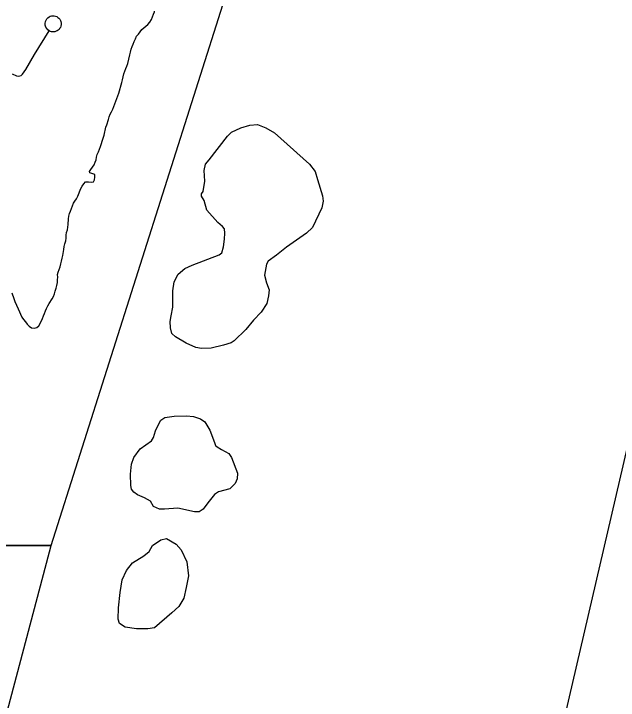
# Model space of a CAD drawing. Extents: x 1945482 to 2853149, y 66427 to 1015778.
# Drawn here: x 2341180 to 2344661, y 133113 to 137065 of the extents above; entities that cross this region are included whole.
import ezdxf

# ---------------------------------------------------------------- set-up
doc = ezdxf.new("R2010")
doc.units = 0
for name, color, linetype in [('Old_Level_35', 7, 'Continuous'), ('Old_Level_60', 7, 'Continuous'), ('Old_Level_61', 7, 'Continuous'), ('Old_Level_63', 7, 'Continuous')]:
    doc.layers.add(name, color=color, linetype=linetype)

msp = doc.modelspace()

# ---------------------------------------------------------------- linework, layer by layer
at = {"layer": 'Old_Level_35'}
for points in [[(2341384.8, 136967), (2341376.1, 136973.3), (2341370.3, 136980.1), (2341364.9, 136988.4), (2341361.7, 136998.9), (2341361.1, 137009.9), (2341362.9, 137020), (2341366.2, 137028.1), (2341371, 137035.9), (2341377, 137042.1), (2341384.4, 137047.4), (2341390.9, 137050.9), (2341398.6, 137052.8), (2341406.6, 137053.9), (2341413.4, 137053.4), (2341421.4, 137051.9), (2341428.2, 137048.8), (2341435.1, 137044.6), (2341440.7, 137039.7), (2341445.8, 137033.9), (2341449.2, 137027), (2341451.9, 137020.7), (2341453.8, 137011.6), (2341453.6, 137002.8), (2341452, 136993.5), (2341449, 136986.4), (2341444.5, 136980), (2341441.1, 136975.2), (2341435.7, 136970.4), (2341430.6, 136966.8), (2341424.3, 136964.2), (2341417.6, 136962.1), (2341411.4, 136961.3), (2341404.2, 136961), (2341397.8, 136961.9), (2341391.3, 136963.7), (2341384.8, 136967)], [(2341171.7, 136719.1), (2341195.9, 136708.3), (2341208.8, 136706), (2341222.5, 136709.3), (2341231.4, 136717.1), (2341250.5, 136745.2), (2341300.4, 136829.8), (2341384.8, 136967)]]:
    msp.add_lwpolyline(points, dxfattribs=at)
at = {"layer": 'Old_Level_60'}
for points in [[(2341836.7, 136779.7), (2341849.7, 136828.3), (2341852.5, 136844.6), (2341856, 136861.1), (2341862, 136876.3), (2341868.5, 136890.9), (2341874.5, 136905.5), (2341880.7, 136921.7), (2341888, 136936.3), (2341898.5, 136948.4), (2341917.2, 136974.2), (2341941.7, 136993.2), (2341952.7, 137004.1), (2341964, 137017.4), (2341973.2, 137031.3), (2341980, 137047.2), (2341985.5, 137062.4), (2341990, 137077.1), (2341990.8, 137080)], [(2341492, 135836.6), (2341493, 135852.6), (2341495.7, 135883.9), (2341497.5, 135899.8), (2341501.2, 135914.7), (2341507, 135928.8), (2341512, 135943.8), (2341524.7, 135973.8), (2341532.7, 135987), (2341542.5, 136000.1), (2341549.5, 136014.2), (2341566.5, 136060), (2341574, 136073.1), (2341583.2, 136085.2), (2341594, 136097.2), (2341610, 136097), (2341625.5, 136095.7), (2341640.5, 136097.8), (2341645.7, 136109.2), (2341648.2, 136124.5), (2341647.7, 136140), (2341618.5, 136149.1), (2341617.2, 136156.6), (2341624, 136168.9), (2341633.5, 136181.7), (2341642.7, 136195.7), (2341649.5, 136210), (2341654.5, 136224.3), (2341657.5, 136239.7), (2341661.5, 136254.9), (2341667.5, 136270.1), (2341674, 136285), (2341680, 136300.7), (2341696, 136349.4), (2341700.5, 136365.9), (2341711.5, 136411.6), (2341715.5, 136426.5), (2341725.2, 136456.6), (2341729, 136472), (2341736, 136487.8), (2341744, 136501.1), (2341751, 136516.1), (2341762.5, 136545.9), (2341773.5, 136576.7), (2341779.5, 136592.5), (2341784.5, 136607.6), (2341803.5, 136670.4), (2341807, 136685.6), (2341810.2, 136702.7), (2341814.7, 136719.2), (2341819.7, 136734.8), (2341825, 136749.7), (2341831, 136764.2), (2341836.7, 136779.7)], [(2341170, 135457.8), (2341180.5, 135425), (2341186, 135409.4), (2341205.5, 135365.7), (2341227.5, 135318.7), (2341237, 135304.7), (2341248, 135291.7), (2341258.5, 135278.4), (2341268.5, 135266.7), (2341281.7, 135256.4), (2341297, 135255), (2341313.2, 135258.2), (2341324.2, 135269.4), (2341333.2, 135282.4), (2341346, 135311.6), (2341351, 135326.3), (2341357.2, 135340.3), (2341364, 135354.2), (2341369.2, 135368.7), (2341376.2, 135383.6), (2341384.2, 135397.1), (2341401.7, 135423.6), (2341409.5, 135436.7), (2341415.2, 135452.3), (2341419.7, 135468.3), (2341424, 135484.6), (2341427.5, 135500.7), (2341431.5, 135517.1), (2341433, 135532.7), (2341433.5, 135548), (2341433, 135564.8), (2341436, 135577.9), (2341442.7, 135593.1), (2341447.5, 135608.1), (2341451.7, 135624.9), (2341455, 135640.7), (2341459.5, 135657.7), (2341463, 135673.4), (2341468.7, 135707.5), (2341471.2, 135724.5), (2341475, 135741), (2341479.7, 135757), (2341481.5, 135774), (2341482.5, 135790.8), (2341484.7, 135805.9), (2341489, 135821.2), (2341492, 135836.6)]]:
    msp.add_lwpolyline(points, dxfattribs=at)
at = {"layer": 'Old_Level_61'}
for points in [[(2342261.5, 135138.4), (2342229.5, 135144.2), (2342172.5, 135169.2), (2342112.2, 135204.7), (2342090, 135225), (2342082.7, 135257.9), (2342080.7, 135293.1), (2342086.2, 135326.2), (2342097.2, 135375.1), (2342096.5, 135470), (2342104.5, 135521.8), (2342128, 135565.8), (2342165.7, 135599.1), (2342208.2, 135618.4), (2342363.7, 135676.4), (2342379.2, 135688.9), (2342388.7, 135724.2), (2342393.7, 135767.4), (2342395.2, 135801.7), (2342393.7, 135826.6), (2342381.5, 135840.2), (2342356, 135862.9), (2342293, 135934.6), (2342276, 135989.2), (2342261.5, 136015.5), (2342261.5, 136029), (2342271.2, 136041.5), (2342279.7, 136100.6), (2342277.2, 136162.9), (2342284.5, 136198.4), (2342306.5, 136224.6), (2342410.7, 136361), (2342434.5, 136384), (2342487, 136408.8), (2342540.5, 136423.6), (2342583.7, 136428.2), (2342631.5, 136407.7), (2342682.2, 136380.4), (2342717.5, 136347.1), (2342882.5, 136199.7), (2342915.2, 136156.3), (2342929.7, 136111.3), (2342958.7, 136016.5), (2342961.2, 135986), (2342954, 135948.2), (2342900.7, 135834.5), (2342866.7, 135801.7), (2342750.2, 135720.8), (2342693.2, 135675.3), (2342646, 135640.1), (2342635.7, 135623), (2342631, 135602.7), (2342624.7, 135559.3), (2342635.7, 135516.1), (2342651.5, 135475.1), (2342646.7, 135440.6), (2342638, 135396.7), (2342604, 135347.8), (2342560.2, 135300.5), (2342516.7, 135247.7), (2342450.2, 135182.6), (2342433, 135170.4), (2342388.2, 135156.7), (2342316.7, 135139.7), (2342261.5, 135138.4)], [(2342222, 134197.3), (2342125, 134218.5), (2342047.5, 134214), (2342019.5, 134214), (2341985.5, 134227.9), (2341968.7, 134258.3), (2341933.5, 134277.7), (2341893.5, 134295.8), (2341871.5, 134310.6), (2341858.2, 134328.8), (2341855, 134350.2), (2341852.2, 134414.1), (2341858.2, 134472.1), (2341871.2, 134510.8), (2341909.2, 134559.7), (2341973.5, 134606.3), (2341985.5, 134625.6), (2341996.5, 134663.2), (2342011, 134696.2), (2342026.7, 134725.7), (2342050.7, 134740.3), (2342104.5, 134748.5), (2342176, 134750.7), (2342216, 134747.3), (2342254.7, 134732.6), (2342280.2, 134716.6), (2342309.5, 134667.7), (2342337.2, 134597.2), (2342342.2, 134579), (2342352.5, 134572), (2342377.2, 134557.4), (2342419.7, 134533.5), (2342434, 134510.8), (2342468.2, 134419.8), (2342466.7, 134388.5), (2342455, 134360.7), (2342424.7, 134330), (2342360.2, 134312.9), (2342336.2, 134296.7), (2342298.5, 134250.4), (2342270.5, 134214), (2342247.5, 134198.1), (2342222, 134197.3)], [(2341953, 133524.3), (2341888, 133524.8), (2341821.2, 133533.9), (2341789.7, 133554.9), (2341782.5, 133579.4), (2341783.7, 133645.4), (2341793.5, 133734.1), (2341805.5, 133806.9), (2341830.5, 133860.8), (2341865, 133903.5), (2341928.5, 133944.9), (2341959.5, 133969.5), (2341980.2, 134003.6), (2342027.5, 134036.6), (2342059, 134044.3), (2342114.7, 134011.6), (2342145, 133978.6), (2342177.7, 133909.2), (2342186.2, 133828.5), (2342173, 133761.4), (2342159.7, 133701.1), (2342131.7, 133652.2), (2342091.5, 133616.1), (2341991, 133530.5), (2341953, 133524.3)]]:
    msp.add_lwpolyline(points, dxfattribs=at)
at = {"layer": 'Old_Level_63'}
for p, q in [((2341395.3, 134004.6), (2343900.4, 141886.2)), ((2339225, 125795.4), (2341395.3, 134004.6))]:
    msp.add_line(p, q, dxfattribs=at)
for points in [[(2336452.5, 105360.7), (2340329.8, 115709.4), (2347995, 148689.9)], [(2341393.8, 134004.6), (2335243.2, 134004.6), (2335243.2, 141886.2), (2343730.6, 141886.2)], [(2339225, 125795.4), (2326073, 125795.4), (2326049.1, 134004.6), (2341395.3, 134004.6)]]:
    msp.add_lwpolyline(points, dxfattribs=at)

doc.saveas('drawing.dxf')
